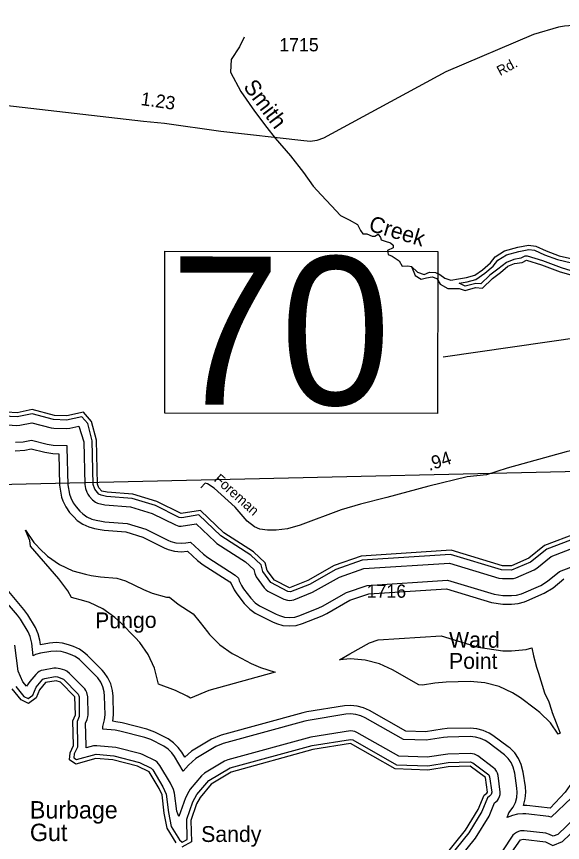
# Model space of a CAD drawing. Extents: x 2532689 to 2764727, y 536648 to 732970.
# Drawn here: x 2686176 to 2691332, y 641563 to 649359 of the extents above; entities that cross this region are included whole.
import ezdxf

# ---------------------------------------------------------------- set-up
doc = ezdxf.new("R2010")
doc.units = 0
for name, color, linetype in [('Exist Hydrographic Buffer Line', 7, 'Continuous'), ('Exist Hydrographic Creek Double Shore', 7, 'Continuous'), ('Exist Hydrographic Creek Single Shore', 7, 'Continuous'), ('Exist Hydrographic Creek Single Shore Label', 7, 'Continuous'), ('Exist Hydrographic Point Label', 7, 'Continuous'), ('Exist Hydrographic River Shore Label', 7, 'Continuous'), ('Exist Road Primary NC Structure Standard Bridge Number Label', 7, 'Continuous'), ('Exist Road Secondary Mileage Hundredths English Label', 7, 'Continuous'), ('Exist Road Secondary Type 51 Attributed', 7, 'Continuous'), ('Exist Road Secondary Type 51 Label', 7, 'Continuous'), ('Exist Road Secondary Type 51 Number Label', 7, 'Continuous'), ('Exist Utilities Electrical Transmission Line', 7, 'Continuous')]:
    doc.layers.add(name, color=color, linetype=linetype)

msp = doc.modelspace()

# ---------------------------------------------------------------- linework, layer by layer
at = {"layer": 'Exist Hydrographic Buffer Line'}
for points in [[(2691454.8, 646947), (2691324.4, 646987.6), (2691148.2, 647053.4), (2691003.3, 647097.3), (2690978, 647096.5), (2690937.9, 647076.5), (2690874.1, 647065.9), (2690802.3, 647038.3), (2690721.7, 646974.9), (2690647.5, 646917.6), (2690561.6, 646837), (2690515, 646840.3), (2690414.6, 646814.3), (2690356.7, 646843.6), (2690432, 646855.1), (2690514.2, 646877.9), (2690599.5, 646935.4), (2690678.9, 647003.4), (2690723, 647060.7), (2690802.3, 647109.7), (2690920.6, 647142.5), (2691013.5, 647161), (2691069.3, 647152.3), (2691161.2, 647110.6), (2691286.2, 647064.1), (2691417.5, 647033.3)], [(2691474.5, 644442.6), (2691183.3, 644331.1), (2691031.2, 644208.7), (2690850.1, 644132.9), (2690755.6, 644134.6), (2690275.3, 644280.2), (2689439.1, 644227), (2689191.8, 644140.8), (2688943.1, 643999), (2688762.1, 643927.3), (2688737, 643931), (2688579.4, 644015.2), (2688503.1, 644119.5), (2688488.1, 644182.7), (2688388.4, 644275.9), (2688106.7, 644457.6), (2687899.2, 644654.9), (2687736.6, 644627.9), (2687712.4, 644631.5), (2687487.4, 644742.3), (2687267.6, 644809.8), (2687025.7, 644829.7), (2686974, 644839.7), (2686952.1, 644851.9), (2686915.6, 644896.3), (2686901, 644943.1), (2686891.2, 645355.1), (2686848.9, 645517), (2686793.6, 645580.6), (2686649.4, 645549.1), (2686524.1, 645555.5), (2686323.2, 645607.2), (2686180.9, 645579.5), (2685980.7, 645591.1)], [(2685962.3, 645512.8), (2686176.1, 645499.7), (2686207.1, 645501.9), (2686321.1, 645525.1), (2686504.2, 645478), (2686528.8, 645474.3), (2686645.9, 645469.2), (2686677.9, 645472.1), (2686764.6, 645492), (2686811.4, 645343.8), (2686821, 644941.2), (2686828, 644903.7), (2686840.3, 644869.4), (2686849.3, 644849.7), (2686861.4, 644832.6), (2686893.4, 644797.8), (2686921.5, 644775), (2686940.6, 644766.3), (2687010.3, 644751.2), (2687252.3, 644730.7), (2687457.5, 644667.8), (2687677.1, 644559.7), (2687709.3, 644549.1), (2687730, 644547.3), (2687872.9, 644569.5), (2688051.3, 644399.7), (2688069.4, 644385.7), (2688339, 644212.4), (2688415.9, 644140.6), (2688425.4, 644100.8), (2688438.1, 644068.9), (2688516.2, 643966.3), (2688533.8, 643947.8), (2688551.1, 643935.8), (2688700.9, 643859.6), (2688734.4, 643848.5), (2688755.1, 643846.7)], [(2686166.9, 645339.9), (2686238.9, 645345.1), (2686316.8, 645360.9), (2686464.2, 645323), (2686521.9, 645314.4), (2686652.1, 645309.6), (2686652.5, 645289.5), (2686661.1, 644937.4), (2686677.3, 644849.9), (2686689.6, 644815.7), (2686710.9, 644769.8), (2686738.8, 644729.7), (2686775.3, 644689.6), (2686801.5, 644664.5), (2686841.5, 644636.5), (2686885.8, 644615.9), (2686928.3, 644604.1), (2686979.9, 644594.1), (2687010.3, 644589.9), (2687222.1, 644572.6), (2687398.7, 644518.5), (2687606.4, 644416.2), (2687634.3, 644404.2), (2687681.6, 644391.6), (2687730, 644387.3), (2687776.2, 644391.1), (2687820.5, 644398.5), (2687941, 644283.7), (2687982.9, 644251), (2688240.4, 644085.7), (2688272.2, 644056), (2688279.2, 644033.1), (2688299.7, 643988.9), (2688320.6, 643957.6), (2688389.7, 643868.4), (2688431.1, 643825.2), (2688471.1, 643797.2)], [(2686162.4, 645260), (2686254.9, 645266.7), (2686314.8, 645278.9), (2686444.6, 645245.5), (2686518.4, 645234.6), (2686574.1, 645232.1), (2686581.1, 644935.5), (2686602, 644823), (2686614.3, 644788.7), (2686641.6, 644729.7), (2686677.5, 644678.4), (2686716.7, 644635.5), (2686750.1, 644603.3), (2686801.5, 644567.3), (2686858.3, 644540.7), (2686913.1, 644525.7), (2686964.6, 644515.7), (2687003.9, 644510.2), (2687206.9, 644493.6), (2687368.9, 644443.9), (2687571.1, 644344.4), (2687606.8, 644329), (2687667.7, 644312.8), (2687730, 644307.3), (2687789.3, 644312.2)], [(2687820.5, 642925.7), (2687786.8, 642943.7), (2687677.9, 642998.4), (2687517.6, 643058), (2687479.9, 643209.4), (2687420.8, 643335.8), (2687340.8, 643450.1), (2687297.8, 643497.4), (2687160.8, 643636.4), (2687105.4, 643687.6), (2686991, 643767.6), (2686864.7, 643826.6), (2686813, 643844.7), (2686696.4, 643875.2), (2686659.7, 643936.5), (2686576.4, 644051.4), (2686307.6, 644359.8), (2686300.8, 644414.6), (2686261, 644509.9), (2686340.6, 644395.5), (2686364.2, 644368.5), (2686392.3, 644337.8), (2686467.3, 644266.2), (2686581.5, 644186.2), (2686708, 644127.2), (2686829, 644093.7), (2686880.7, 644083.7), (2686968.1, 644071.6), (2687123.7, 644059), (2687206.1, 644033.6), (2687376.5, 643949.7), (2687456.7, 643915.6), (2687591.2, 643879.4), (2687621.1, 643876.9), (2687701.9, 643813.5), (2687844.9, 643721.7), (2687909.4, 643639.4), (2687978.3, 643550.2), (2687998.4, 643525.5), (2688096.9, 643426.9), (2688211.1, 643346.9), (2688249.4, 643326.2), (2688393.4, 643253.2), (2688481.5, 643215), (2688618.3, 643170.8), (2687991.5, 642998.6), (2687820.5, 642925.7)], [(2687789.3, 644312.2), (2687886.1, 644225.8), (2687939.6, 644183.7), (2688191.2, 644022.3), (2688203.9, 644005.7), (2688230.4, 643948.9), (2688257.4, 643908.6), (2688326.3, 643819.4), (2688379.6, 643763.9), (2688431.1, 643728), (2688592.5, 643645.6), (2688631.8, 643628.4), (2688692.5, 643612.2), (2688755.1, 643606.7), (2688817.6, 643612.2), (2688878.3, 643628.4), (2689062, 643702), (2689106.9, 643723.6), (2689325.1, 643848.4), (2689503.1, 643910.4), (2690237.8, 643957.1), (2690662.7, 643828.4), (2690767.5, 643812.8), (2690850.3, 643812.9), (2690912.6, 643818.4), (2690973.3, 643834.6), (2690994.7, 643843.2), (2691159.7, 643915.6), (2691243, 643966.5), (2691346.1, 644050.8)], [(2691224.1, 644261), (2691503.2, 644367.9)], [(2688755.1, 643846.7), (2688775.8, 643848.5), (2688796.1, 643854), (2688972.8, 643924.7), (2689225.1, 644067.7), (2689455.1, 644147.9), (2690266.1, 644199.5), (2690732.4, 644058), (2690767.1, 644052.9), (2690850.1, 644052.9), (2690870.8, 644054.8), (2690891.1, 644060.2), (2691063.4, 644135.4), (2691091.2, 644152.4), (2691224.1, 644261)], [(2687107.5, 642621.7), (2686990.4, 642631.5), (2686989.6, 642658.5), (2687007.8, 642719.9), (2687012.1, 642768.6), (2687008, 642942.5), (2687003.9, 642984.4), (2686991.2, 643031.5), (2686970.7, 643075.8), (2686942.6, 643115.8), (2686927.7, 643132.4), (2686790.7, 643271.4), (2686771.2, 643289.3), (2686731.2, 643317.3), (2686686.9, 643337.9), (2686641.6, 643353.8), (2686597.5, 643365.3), (2686549.1, 643369.5), (2686501.4, 643365.4), (2686402.3, 643348.2), (2686354.3, 643335.5), (2686333.8, 643325.9), (2686320.1, 643443.1), (2686305.1, 643506.2), (2686284.6, 643550.5), (2686213.5, 643669.6), (2686184.1, 643709.8), (2685801.9, 644152.8)], [(2686399.6, 643452.4), (2686396.6, 643473), (2686380.4, 643533.6), (2686353.9, 643590.5), (2686282.2, 643710.6), (2686244.6, 643762.3), (2685879.4, 644194.6)], [(2688471.1, 643797.2), (2688628.6, 643717), (2688659.3, 643703.6), (2688706.7, 643690.9), (2688755.1, 643686.7), (2688803.7, 643690.9), (2688850.8, 643703.6), (2689032.3, 643776.2), (2689067.2, 643793), (2689291.7, 643921.5), (2689487.1, 643989.6), (2690247.4, 644038), (2690685.9, 643904.9), (2690767.5, 643892.9), (2690850.3, 643892.9), (2690898.7, 643897.2), (2690945.9, 643909.8), (2691127.7, 643988.9), (2691192.1, 644028.4), (2691305.3, 644120.8), (2691560.4, 644218.5)], [(2691216.7, 641886.6), (2690995.5, 641911.4), (2690963.5, 641913), (2690979.7, 641973.6), (2690985.2, 642036.1), (2690981.7, 642086.9), (2690961.6, 642227.2), (2690943.4, 642299.6), (2690916.9, 642356.5), (2690880.9, 642407.8), (2690836.8, 642452.2), (2690818.5, 642466.6), (2690674.4, 642572.4), (2690641.1, 642594), (2690584.3, 642620.6), (2690523.7, 642636.8), (2690461.1, 642642.3), (2690244.4, 642637), (2690196.2, 642632.6), (2690039.3, 642607.4), (2689853.7, 642613.8), (2689508.6, 642809.3), (2689454.3, 642834.3), (2689393.6, 642850.5), (2689331.1, 642856), (2689274.1, 642851.5), (2688917.1, 642794.4), (2688878.9, 642786), (2688107.9, 642574.3), (2688018.9, 642536.3), (2687829.9, 642423.6), (2687764.7, 642368), (2687736.2, 642415), (2687704, 642460), (2687659.7, 642504.4), (2687608.2, 642540.4), (2687589.6, 642550.4), (2687480.7, 642605.1), (2687407.5, 642632.3), (2687172.5, 642691.8), (2687114, 642701.5), (2687086.6, 642706.1), (2687092.1, 642768.6), (2687088.2, 642944.4), (2687082.7, 642998.3), (2687066.5, 643058.9), (2687039.8, 643115.8), (2687003.9, 643167.2), (2686984.7, 643188.5), (2686847.7, 643327.5), (2686822.7, 643350.6), (2686771.2, 643386.5), (2686714.4, 643413.1), (2686667.9, 643429.3), (2686611.7, 643444), (2686549.1, 643449.5), (2686487.8, 643444.3), (2686402.3, 643429.4), (2686399.6, 643452.4)], [(2691293, 642583.7), (2691218, 642690.7), (2691119.3, 642789.3), (2691078.9, 642821.2), (2690935, 642927), (2690861.2, 642975.1), (2690734.7, 643034.1), (2690600.1, 643070.1), (2690461.1, 643082.3), (2690233.5, 643076.9), (2690126.1, 643067), (2690011.8, 643048.7), (2689976.6, 643049.8), (2689725.4, 643192.1), (2689604.6, 643247.8), (2689470.1, 643283.9), (2689331.1, 643296), (2689226.5, 643287.7), (2689325.3, 643341.7), (2689508.2, 643446.3), (2689591.1, 643475.2), (2690186.3, 643513.1), (2690534.9, 643407.3), (2690767.7, 643372.9), (2690850.7, 643372.9), (2690989.1, 643385.1), (2691042.8, 643399.5), (2691057.4, 643325.6), (2691086.7, 643217.4), (2691106.4, 643161), (2691163, 642975.3), (2691203.6, 642888.8), (2691228.8, 642811.1), (2691234.4, 642788.3), (2691310.8, 642594.4), (2691293, 642583.7)], [(2687372.8, 642390.6), (2687348.6, 642399.6), (2687113.6, 642459), (2686935.2, 642475.6), (2686904.5, 642474.3), (2686833.3, 642454.5), (2686834.2, 642478.9), (2686828.8, 642689), (2686842.6, 642721.9), (2686850.4, 642747.8), (2686852.2, 642768.6), (2686848.1, 642938.7), (2686840.9, 642976.9), (2686832.1, 642995.8), (2686820.2, 643012.9), (2686676.7, 643159.1), (2686651, 643178.8), (2686632.2, 643187.5), (2686588.7, 643202.8), (2686549.1, 643209.5), (2686528.6, 643207.7), (2686429.6, 643190.6), (2686409.1, 643185.1), (2686390.2, 643176.3), (2686372.8, 643164.3), (2686358, 643149.5), (2686301.2, 643081.4), (2686268.8, 643038.6), (2686236.6, 643077.9), (2686190.1, 643178.7), (2686161.4, 643424.4)], [(2691502.2, 643362.3), (2691526.4, 643293.2), (2691531.5, 643260.6), (2691561.2, 643162.2), (2691601.2, 643077.2), (2691639.8, 642952), (2691654.5, 642923.4), (2691662.1, 642891.2), (2691699, 642798.1), (2691730, 642743.2), (2691733.7, 642702.2), (2691761.8, 642592.9), (2691787.2, 642534.2), (2691796.2, 642434), (2691765.2, 642397.1), (2691689.4, 642306.8), (2691512.2, 642202.3), (2691463.6, 642168), (2691419.5, 642123.6), (2691400.5, 642098.9), (2691357, 642036.9), (2691216.7, 641886.6)], [(2686168.3, 643035.1), (2686245.7, 642940.8), (2686284.4, 642921.7), (2686329.3, 642953.5), (2686362.3, 643030.1), (2686424.5, 643103), (2686443.3, 643111.8), (2686542.4, 643128.9), (2686562.5, 643127.3), (2686619.7, 643102.9), (2686758.9, 642961.5), (2686768.1, 642936.8), (2686768.9, 642753), (2686748.4, 642704.1), (2686750.7, 642462.3), (2686721.2, 642397.9), (2686717.5, 642362.4), (2686742.1, 642345.8), (2686928.5, 642395.9), (2687094, 642381.5), (2687337.1, 642319), (2687446.2, 642264.4), (2687462.4, 642249.3), (2687559.4, 642088.5), (2687590, 642018.4), (2687610.7, 641846.6), (2687636.9, 641712), (2687715.5, 641586.4), (2687740.5, 641566.5), (2687786.6, 641591.8), (2687784.4, 641781.5)], [(2690808.9, 641799.2), (2690826.9, 641843.3), (2690867.7, 641896.1), (2690888.2, 641940.4), (2690901, 641987.5), (2690905.3, 642036.1), (2690902.4, 642075.6), (2690882.5, 642215.9), (2690868.1, 642272.2), (2690847.6, 642316.5), (2690819.7, 642356.5), (2690785.1, 642391), (2690627, 642507.9), (2690601.2, 642524.8), (2690556.9, 642545.4), (2690509.7, 642558), (2690461.1, 642562.3), (2690246.2, 642557.1), (2690208.7, 642553.6), (2690044.7, 642527.2), (2689831.4, 642534.4), (2689469.1, 642739.7), (2689426.8, 642759.1), (2689379.7, 642771.8), (2689331.1, 642776), (2689287, 642772.5), (2688930, 642715.4), (2688899.8, 642708.9), (2688128.9, 642497.1), (2688059.7, 642467.6), (2687870.7, 642354.9), (2687799.1, 642293.9), (2687750.9, 642236), (2687667.7, 642373.6), (2687642.7, 642408.6), (2687608.2, 642443.1), (2687568.2, 642471.1), (2687444.6, 642533.6), (2687387.8, 642554.7), (2687152.8, 642614.2), (2687107.5, 642621.7)], [(2690000.8, 640970.7), (2690510.7, 641604.4), (2690639.5, 641812.1), (2690691.6, 641935.3), (2690717.2, 641959), (2690729.1, 641976.1), (2690737.9, 641995), (2690743.5, 642015.3), (2690745.1, 642036.1), (2690724, 642193.4), (2690717.8, 642217.5), (2690709.2, 642236.5), (2690697.1, 642253.6), (2690682.4, 642268.4), (2690532.3, 642379), (2690502.1, 642395), (2690481.8, 642400.4), (2690461.1, 642402.3), (2690250.1, 642397.1), (2690054.7, 642366.8), (2689786.7, 642375.9), (2689390.3, 642600.5), (2689372.1, 642608.8), (2689352, 642614.2), (2689331.1, 642616), (2688955.2, 642557.4), (2688171.5, 642342.8), (2688141.6, 642330.2), (2687952.7, 642217.5), (2687922.2, 642191.4), (2687817.2, 642065.6), (2687803.2, 642044.8), (2687771.2, 641984.4), (2687708.7, 641807.6), (2687689.6, 641859.1), (2687669.3, 642028), (2687658.9, 642064.2), (2687631.8, 642122.2), (2687530.9, 642290.7), (2687505.5, 642320.6), (2687488.1, 642332.6), (2687372.8, 642390.6)], [(2687784.4, 641781.5), (2687842, 641946.9), (2687878.5, 642014.3), (2687993.7, 642148.8), (2688192.6, 642265.7), (2688967.9, 642478.4), (2689331.1, 642536), (2689351, 642530.9), (2689764.3, 642296.6), (2690059.6, 642286.6), (2690252.2, 642317.1), (2690461.1, 642322.3), (2690484.9, 642314.5), (2690636, 642202.2), (2690644.6, 642182.1), (2690665.1, 642036.1), (2690660, 642016.1), (2690642.4, 641998.3), (2690625.4, 641984.1), (2690571.2, 641854), (2690448.4, 641654.6), (2689932.5, 641013.5)], [(2692030.8, 642399.3), (2692005.2, 642327.6), (2691852.6, 642124.4), (2691634.2, 641995.6), (2691603.3, 641969.4), (2691539.7, 641879.6), (2691287.7, 641639.4), (2691243.4, 641621.3), (2691208.5, 641639.1), (2691174.9, 641650.3), (2690969.6, 641672.8), (2690936, 641671.6), (2690915.7, 641666.2), (2690896.6, 641657.4), (2690879.4, 641645.4), (2690864.7, 641630.6), (2690766.8, 641484.3)], [(2691417.9, 641984.5), (2691226, 641801.6), (2691202.8, 641807.8), (2690986.9, 641831.8), (2690956.7, 641833.5), (2690908.1, 641829.2), (2690861, 641816.6), (2690808.9, 641799.2)], [(2690832.5, 641438.3), (2690936.6, 641588.1), (2690961, 641593.2), (2691172.2, 641567.8), (2691239.9, 641533.5), (2691332, 641571.1), (2691600.8, 641827.2)]]:
    msp.add_lwpolyline(points, dxfattribs=at)
at = {"layer": 'Exist Hydrographic Creek Double Shore'}
for points in [[(2689906.2, 647000.2), (2689961.8, 646946.9), (2690026.4, 646924.2), (2690075.6, 646945.3), (2690133.6, 646942.5), (2690174, 646925.4), (2690220.6, 646890.3), (2690276.8, 646871.5), (2690350.6, 646883.1), (2690426, 646894.7), (2690503.6, 646916.4), (2690576.4, 646968), (2690652.8, 647033.7), (2690695.5, 647090.7), (2690786.1, 647146.7), (2690911.4, 647181.4), (2691012.5, 647201.6), (2691080.8, 647191), (2691177.6, 647147), (2691300.4, 647101.6), (2691426.5, 647072.2)], [(2689906.2, 647000.2), (2689942.5, 646914.5), (2689997.3, 646879.6), (2690048.8, 646892.7), (2690102.5, 646901.9), (2690146.8, 646884.8), (2690176.1, 646831.3), (2690250.5, 646792.8), (2690356.5, 646793.1), (2690412.7, 646772.3), (2690512.2, 646800.4), (2690576.1, 646795.8), (2690672.1, 646886), (2690746.5, 646943.6), (2690817.3, 647001.1), (2690880.7, 647026.5), (2690950.4, 647038), (2690991.8, 647059), (2691134.3, 647016), (2691311.7, 646949.6), (2691432, 646914.2)], [(2686941.2, 644944.1), (2686931.1, 645360.7), (2686885, 645536.2), (2686808.1, 645625), (2686651, 645589.1), (2686534.2, 645594.2), (2686324, 645648.2), (2686183.1, 645619.5), (2685983, 645631)], [(2691460.1, 644480), (2691163.2, 644366.2), (2691015.2, 644245.3), (2690850.1, 644172.9), (2690767.1, 644172.9), (2690280.1, 644320.6), (2689431.1, 644266.6), (2689175, 644177.4), (2688928.1, 644036.1), (2688755.1, 643966.7), (2688611.1, 644039.7), (2688542, 644128.9), (2688524.2, 644203.7), (2688413.1, 644307.5), (2688134.2, 644486.6), (2687912.1, 644697.7), (2687730, 644667.3), (2687502, 644779.7), (2687275, 644849.3), (2687033.1, 644869), (2686981.6, 644879), (2686953.3, 644909.8), (2686941.2, 644944.1)], [(2687685.1, 641559.4), (2687599.2, 641697.1), (2687571.1, 641840.4), (2687550.2, 642013.6), (2687523.1, 642071.6), (2687428.2, 642228.6), (2687319.1, 642283.3), (2687084.1, 642342.8), (2686925.2, 642356.1), (2686735.1, 642302.4), (2686675.2, 642342.7), (2686682.2, 642408.6), (2686714.2, 642478.9), (2686708, 642711.8), (2686732, 642768.6), (2686728.1, 642935.8), (2686591.2, 643074.8), (2686549.1, 643089.5), (2686450.1, 643072.3), (2686393.1, 643004.4), (2686362.1, 642927.6), (2686288.1, 642875.3), (2686220.2, 642908.8), (2686134.1, 643013.6)], [(2690605.3, 642176.5), (2690461.1, 642282.3), (2690253.2, 642277.2), (2690062.1, 642246.5), (2689753.1, 642257), (2689331.1, 642496), (2688974.1, 642438.9), (2688203.1, 642227.1), (2688014.2, 642114.4), (2687909.2, 641988.7), (2687877.3, 641928.3), (2687822.1, 641768.5), (2687827.2, 641568.4), (2687736.2, 641518.8)], [(2690617, 642029.1), (2690625.2, 642036.1), (2690605.3, 642176.5)], [(2689898.2, 641034.8), (2690417.2, 641679.6), (2690537.2, 641874.9), (2690592.1, 642008.5), (2690617, 642029.1)]]:
    msp.add_lwpolyline(points, dxfattribs=at)
at = {"layer": 'Exist Hydrographic Creek Single Shore'}
msp.add_lwpolyline([(2688327.1, 649162.9), (2688283.1, 649073.8), (2688203.7, 648951.9), (2688196.5, 648833.6), (2688294.3, 648651.5), (2688422.1, 648465.9), (2688539, 648310.3), (2688618.9, 648209.8), (2688762.3, 648044.7), (2688885.5, 647887.1), (2688978, 647757), (2689053.8, 647676.4), (2689149.8, 647572.4), (2689235.5, 647480.1), (2689316.3, 647439.8), (2689395, 647397.4), (2689426.2, 647337.9), (2689447.1, 647306.4), (2689484.9, 647309.2), (2689535.3, 647286.2), (2689559.3, 647286.8), (2689590.9, 647305.4), (2689613.2, 647273.9), (2689619.8, 647249.9), (2689658.1, 647238.8), (2689708.4, 647223.8), (2689732.8, 647202.3), (2689733.4, 647176.3), (2689680.1, 647149.1), (2689684.8, 647113.2), (2689723.1, 647096), (2689789.8, 647053.4), (2689816.8, 647003.9), (2689872.8, 647005.1), (2689906.2, 647000.2)], dxfattribs=at)
at = {"layer": 'Exist Road Primary NC Structure Standard Bridge Number Label'}
msp.add_line((2692187.1, 646431), (2690204.7, 646142), dxfattribs=at)
msp.add_lwpolyline([(2687578, 647144.4), (2690154.5, 647141.7), (2690152.9, 645612.4), (2687576.4, 645615.1)], close=True, dxfattribs=at)
at = {"layer": 'Exist Road Secondary Type 51 Attributed'}
for points in [[(2692216.3, 649359), (2691561.9, 649283.6), (2691350.1, 649268.8), (2691294.4, 649257.4), (2691059.7, 649190.1), (2690231.8, 648836.5), (2689076, 648211.5), (2689012.5, 648189.9), (2688952.8, 648180.6), (2688888.6, 648185.2), (2688104.5, 648275), (2687572.4, 648350.3), (2687376, 648368), (2685897.9, 648536.8)], [(2692549.6, 645525.8), (2691367.3, 645250.3), (2690809.2, 645095.8), (2690613.6, 645034.4), (2690431.8, 645013), (2690068.6, 644926.1), (2689673.9, 644817.5), (2689423.6, 644755.8), (2689243.6, 644701), (2688856.1, 644556.6), (2688735, 644523.8), (2688629.2, 644509.3), (2688547, 644511.6), (2688474.7, 644519.8), (2688422.3, 644542.6), (2688353.1, 644597), (2688242, 644728.4), (2688043.8, 644905.9), (2687978.7, 644948.3), (2687958.7, 644953.7), (2687915.5, 644910.9)]]:
    msp.add_lwpolyline(points, dxfattribs=at)
at = {"layer": 'Exist Utilities Electrical Transmission Line'}
msp.add_lwpolyline([(2685991.5, 644940.8), (2693695.6, 645118.4)], dxfattribs=at)

# ---------------------------------------------------------------- texts
at = {"layer": 'Exist Hydrographic Creek Single Shore Label'}
for s, rotation, p in [('Smith', 306.89713, (2688311.7, 648694.9)), ('Creek', 343.46138, (2689493.6, 647338.9)), ('Pungo', 0.47962, (2686919.3, 643583.2))]:
    msp.add_text(s, height=150, rotation=rotation, dxfattribs=at).set_placement(p)
at = {"layer": 'Exist Hydrographic Point Label'}
for s, p in [('Ward', (2690261, 643400.8)), ('Point', (2690261, 643201.6)), ('Sandy', (2687919.8, 641567.3))]:
    msp.add_text(s, height=150, dxfattribs=at).set_placement(p)
at = {"layer": 'Exist Hydrographic River Shore Label'}
for s, p in [('Burbage', (2686302.5, 641788.9)), ('Gut', (2686302.5, 641575.7))]:
    msp.add_text(s, height=164.04, dxfattribs=at).set_placement(p)
at = {"layer": 'Exist Road Primary NC Structure Standard Bridge Number Label'}
msp.add_text('70', height=1400, rotation=359.94, dxfattribs=at).set_placement((2687626.6, 645694.2))
at = {"layer": 'Exist Road Secondary Mileage Hundredths English Label'}
for s, rotation, p in [('1.23', 351.93878, (2687343.8, 648523.6)), ('.94', 18.39648, (2690074, 645068.3))]:
    msp.add_text(s, height=125, rotation=rotation, dxfattribs=at).set_placement(p)
at = {"layer": 'Exist Road Secondary Type 51 Label'}
for s, rotation, p in [('Rd.', 28.40126, (2690744, 648796.1)), ('Foreman', 318.16473, (2688034.8, 644980))]:
    msp.add_text(s, height=95, rotation=rotation, dxfattribs=at).set_placement(p)
at = {"layer": 'Exist Road Secondary Type 51 Number Label'}
for s, p in [('1715', (2688657.8, 649030.3)), ('1716', (2689483.7, 643872.5))]:
    msp.add_text(s, height=125, dxfattribs=at).set_placement(p)

doc.saveas('drawing.dxf')
